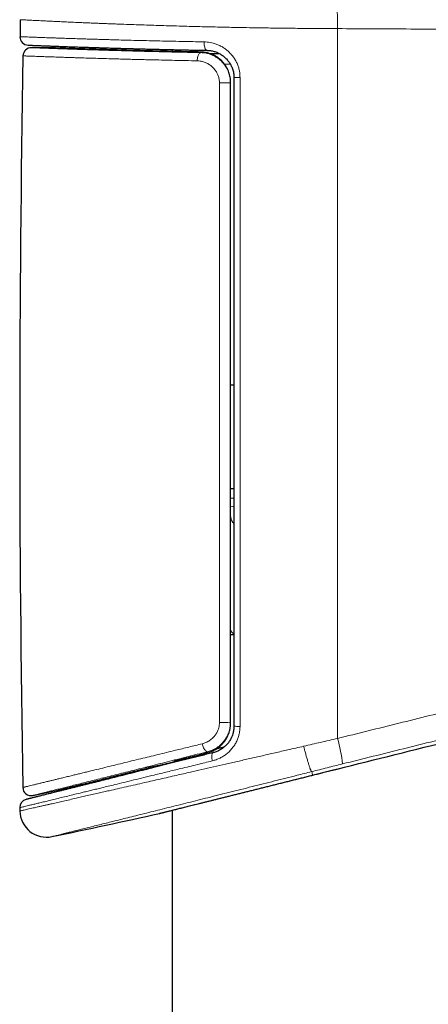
# Model space of a CAD drawing. Header units: millimetres. Extents: x 8 to 778, y 12 to 1829.
# Tile 322 of 335: x 649 to 673, y 1444 to 1504. Entities that reach past the tile are written whole.
import ezdxf

# ---------------------------------------------------------------- set-up
doc = ezdxf.new("R2010")
doc.units = ezdxf.units.MM

msp = doc.modelspace()

# ---------------------------------------------------------------- linework, layer by layer
at = {"color": 7, "linetype": 'Continuous', "lineweight": 30}
for p, q in [((648.612, 1503.503), (648.593, 1502.482)), ((650.679, 1501.823), (649.272, 1501.823)), ((651.304, 1501.803), (652.152, 1501.756)), ((654.74, 1501.674), (654.776, 1501.671)), ((657.725, 1501.705), (657.725, 1501.597)), ((659.96, 1501.473), (660.548, 1501.473)), ((661.225, 1481.573), (661.425, 1481.573)), ((661.425, 1475.329), (661.225, 1475.364)), ((661.425, 1475.311), (661.225, 1475.346)), ((661.223, 1474.796), (661.424, 1474.77)), ((661.425, 1466.573), (661.225, 1466.573)), ((660.611, 1459.796), (660.877, 1459.865)), ((659.013, 1459.256), (659.186, 1459.296)), ((657.169, 1458.789), (657.111, 1458.774)), ((657.725, 1458.927), (657.725, 1458.88)), ((657.725, 1456.041), (657.725, 1197.915))]:
    msp.add_line(p, q, dxfattribs=at)
at = {"color": 8, "linetype": 'Continuous', "lineweight": 0}
for p, q in [((650.298, 1501.821), (650.279, 1501.821)), ((654.13, 1501.69), (654.264, 1501.69)), ((659.437, 1501.562), (659.428, 1501.562)), ((661.215, 1500.824), (660.862, 1500.824)), ((661.424, 1474.266), (661.223, 1474.292)), ((657.825, 1458.991), (657.874, 1459.004)), ((659.06, 1459.301), (659.013, 1459.256)), ((659.843, 1459.498), (659.835, 1459.496)), ((666.085, 1458.356), (666.095, 1458.358)), ((666.148, 1458.146), (666.149, 1458.147)), ((666.746, 1458.296), (666.746, 1458.296))]:
    msp.add_line(p, q, dxfattribs=at)
at = {"color": 8, "linetype": 'Continuous', "lineweight": 0, "flags": 128}
for points in [[(667.634, 1502.967), (667.637, 1499.415), (667.64, 1495.864), (667.642, 1492.313), (667.644, 1488.761), (667.645, 1485.209), (667.646, 1481.658), (667.646, 1478.106), (667.646, 1474.554), (667.645, 1471.003), (667.643, 1467.451), (667.641, 1463.899), (667.638, 1460.348)], [(659.82, 1501.663), (659.802, 1501.666), (659.776, 1501.677), (659.752, 1501.697), (659.728, 1501.726), (659.707, 1501.763), (659.688, 1501.807), (659.671, 1501.857), (659.657, 1501.913), (659.647, 1501.974), (659.639, 1502.038), (659.636, 1502.105), (659.635, 1502.172)], [(650.762, 1501.806), (650.728, 1501.818), (650.686, 1501.823)], [(650.768, 1501.806), (650.736, 1501.817), (650.695, 1501.823)], [(651.303, 1501.786), (651.304, 1501.798), (651.304, 1501.803)], [(659.428, 1501.527), (659.4, 1501.52), (659.372, 1501.503), (659.345, 1501.478), (659.319, 1501.443), (659.296, 1501.401), (659.275, 1501.352), (659.257, 1501.297), (659.242, 1501.236), (659.231, 1501.172), (659.224, 1501.104), (659.22, 1501.036)], [(659.835, 1459.552), (659.808, 1459.553), (659.779, 1459.562), (659.75, 1459.58), (659.72, 1459.607), (659.69, 1459.641), (659.66, 1459.682), (659.632, 1459.73), (659.605, 1459.783), (659.58, 1459.841), (659.558, 1459.902), (659.539, 1459.966), (659.523, 1460.031)], [(660.183, 1459.496), (660.167, 1459.49), (660.146, 1459.472), (660.128, 1459.446), (660.114, 1459.411), (660.104, 1459.369), (660.097, 1459.319), (660.095, 1459.263), (660.096, 1459.203), (660.102, 1459.138), (660.112, 1459.071), (660.125, 1459.003)]]:
    msp.add_lwpolyline(points, dxfattribs=at)
at = {"color": 7, "linetype": 'Continuous', "lineweight": 30, "flags": 128}
msp.add_lwpolyline([(648.583, 1456.195), (648.583, 1456.17), (648.584, 1456.145), (648.584, 1456.12), (648.585, 1456.094), (648.585, 1456.069), (648.586, 1456.044), (648.586, 1456.019), (648.586, 1455.994)], dxfattribs=at)
at = {"color": 8, "linetype": 'Continuous', "lineweight": 0}
for centre, radius, start, end in [((659.639, 1503.358), 8.004, 357.19402, 8.44323), ((650.686, 1501.324), 0.499, 88.983, 90.00193), ((661.72, 1495.094), 4.946, 89.17823, 93.42375), ((660.764, 1489.358), 10.357, 87.44636, 91.15219), ((660.764, 1473.345), 12.031, 269.0093, 272.1972), ((661.721, 1466.842), 5.768, 267.06244, 270.70589), ((659.565, 1457.968), 8.417, 5.81672, 16.4236)]:
    msp.add_arc(centre, radius, start, end, dxfattribs=at)
at = {"color": 7, "linetype": 'Continuous', "lineweight": 30}
for centre, radius, start, end in [((649.092, 1502.473), 0.5, 178.93557, 267.76466), ((649.272, 1501.323), 0.5, 90, 178.98773), ((650.679, 1501.323), 0.5, 88.98299, 89.99264), ((1908.52, 1479.073), 1259.945, 178.987731, 180.98531), ((649.261, 1457.415), 0.5, 180.9321, 282.0426), ((567.724, 1853.234), 404.63, 281.64037, 281.8587), ((649.083, 1456.204), 0.5, 103.99624, 181.03171), ((650.186, 1456.023), 1.6, 181.05078, 281.72981), ((567.724, 1853.234), 407.28, 281.72816, 282.65642), ((656.85, 1456.338), 0.5, 282.81178, 283.98887)]:
    msp.add_arc(centre, radius, start, end, dxfattribs=at)
at = {"color": 8, "linetype": 'Continuous', "lineweight": 0}
for points, knots in [([(648.612, 1503.503), (648.614, 1503.503), (648.618, 1503.503), (648.651, 1503.501), (648.705, 1503.499), (648.78, 1503.495), (648.878, 1503.49), (648.997, 1503.483), (649.138, 1503.476), (649.295, 1503.468), (649.464, 1503.46), (649.643, 1503.451), (649.839, 1503.441), (650.077, 1503.43), (650.363, 1503.416), (650.706, 1503.4), (651.079, 1503.382), (651.483, 1503.364), (651.867, 1503.347), (652.221, 1503.331), (652.535, 1503.318), (652.862, 1503.304), (653.18, 1503.291), (653.488, 1503.279), (653.784, 1503.267), (654.087, 1503.255), (654.479, 1503.24), (654.969, 1503.222), (655.567, 1503.201), (656.167, 1503.181), (656.767, 1503.161), (657.364, 1503.143), (657.975, 1503.125), (658.562, 1503.108), (659.118, 1503.094), (659.641, 1503.081), (660.173, 1503.068), (660.682, 1503.057), (661.168, 1503.046), (661.714, 1503.036), (662.276, 1503.025), (662.855, 1503.015), (663.362, 1503.007), (663.873, 1503), (664.404, 1502.993), (664.955, 1502.987), (665.525, 1502.981), (666.097, 1502.976), (666.64, 1502.972), (667.153, 1502.969), (667.473, 1502.967), (667.634, 1502.967)], [0, 0, 0, 0, 0.021194, 0.042388, 0.063684, 0.08498, 0.106432, 0.127884, 0.149441, 0.170999, 0.190145, 0.209292, 0.228513, 0.247734, 0.273648, 0.299608, 0.325838, 0.352116, 0.378525, 0.396059, 0.413593, 0.431184, 0.448775, 0.463315, 0.477855, 0.492428, 0.507, 0.5332, 0.559448, 0.585827, 0.609788, 0.633749, 0.657857, 0.681965, 0.70145, 0.720934, 0.740498, 0.760061, 0.776477, 0.792904, 0.818401, 0.836034, 0.853667, 0.871358, 0.889049, 0.908536, 0.928022, 0.947588, 0.967154, 0.983571, 1, 1, 1, 1]), ([(667.634, 1502.967), (669.098, 1502.959), (672.028, 1502.945), (676.421, 1502.914), (680.813, 1502.877), (685.204, 1502.832), (688.608, 1502.793), (690.548, 1502.767), (691.025, 1502.76)], [0, 0, 0, 0, 0.187721, 0.375441, 0.563182, 0.750923, 0.938725, 1, 1, 1, 1]), ([(659.635, 1502.172), (659.407, 1502.176), (658.95, 1502.184), (658.278, 1502.198), (657.618, 1502.211), (656.969, 1502.226), (656.333, 1502.241), (655.712, 1502.256), (655.108, 1502.272), (654.577, 1502.286), (654.115, 1502.299), (653.739, 1502.31), (653.394, 1502.32), (653.078, 1502.329), (652.772, 1502.339), (652.413, 1502.35), (652.01, 1502.362), (651.573, 1502.377), (651.162, 1502.39), (650.813, 1502.402), (650.52, 1502.412), (650.289, 1502.42), (650.083, 1502.428), (649.901, 1502.434), (649.73, 1502.44), (649.538, 1502.447), (649.334, 1502.455), (649.131, 1502.462), (648.959, 1502.468), (648.822, 1502.474), (648.718, 1502.477), (648.646, 1502.48), (648.601, 1502.482), (648.595, 1502.482), (648.593, 1502.482)], [0, 0, 0, 0, 0.035323, 0.070708, 0.106376, 0.142107, 0.178289, 0.214536, 0.25108, 0.28769, 0.314173, 0.340681, 0.362931, 0.38518, 0.407491, 0.429802, 0.465983, 0.50223, 0.538772, 0.575381, 0.60187, 0.628384, 0.650639, 0.672894, 0.69521, 0.717526, 0.753716, 0.789972, 0.826524, 0.863143, 0.897219, 0.931351, 0.965647, 1, 1, 1, 1]), ([(661.791, 1500.039), (661.789, 1500.117), (661.784, 1500.272), (661.743, 1500.501), (661.679, 1500.724), (661.59, 1500.938), (661.479, 1501.141), (661.346, 1501.331), (661.192, 1501.507), (661.02, 1501.665), (660.831, 1501.806), (660.626, 1501.926), (660.408, 1502.024), (660.198, 1502.093), (660.001, 1502.138), (659.818, 1502.165), (659.696, 1502.17), (659.635, 1502.172)], [0, 0, 0, 0, 0.066897, 0.134028, 0.200936, 0.268156, 0.335596, 0.402834, 0.472005, 0.541389, 0.610583, 0.683157, 0.755943, 0.828541, 0.885662, 0.942873, 1, 1, 1, 1]), ([(659.428, 1501.527), (659.215, 1501.531), (658.787, 1501.539), (658.161, 1501.552), (657.547, 1501.566), (656.942, 1501.58), (656.351, 1501.595), (655.771, 1501.61), (655.21, 1501.625), (654.672, 1501.64), (654.157, 1501.655), (653.666, 1501.67), (653.197, 1501.685), (652.747, 1501.699), (652.318, 1501.713), (651.911, 1501.727), (651.53, 1501.74), (651.18, 1501.752), (650.862, 1501.763), (650.574, 1501.774), (650.313, 1501.784), (650.078, 1501.792), (649.87, 1501.8), (649.692, 1501.807), (649.544, 1501.812), (649.435, 1501.817), (649.359, 1501.82), (649.309, 1501.821), (649.277, 1501.823), (649.274, 1501.823), (649.272, 1501.823)], [0, 0, 0, 0, 0.035689, 0.071379, 0.107309, 0.14324, 0.179928, 0.216617, 0.253566, 0.290516, 0.326759, 0.363002, 0.399497, 0.435992, 0.47328, 0.510568, 0.54813, 0.585692, 0.621944, 0.658197, 0.694701, 0.731205, 0.768502, 0.805799, 0.843371, 0.880942, 0.910638, 0.940333, 0.970167, 1, 1, 1, 1]), ([(650.279, 1501.821), (650.277, 1501.821), (650.273, 1501.822), (650.292, 1501.822), (650.299, 1501.822)], [0, 0, 0, 0, 0.604028, 1, 1, 1, 1]), ([(654.264, 1501.69), (654.131, 1501.694), (653.864, 1501.701), (653.488, 1501.713), (653.128, 1501.724), (652.785, 1501.735), (652.46, 1501.746), (652.152, 1501.756), (651.867, 1501.765), (651.596, 1501.774), (651.342, 1501.783), (651.109, 1501.791), (650.902, 1501.799), (650.721, 1501.805), (650.566, 1501.811), (650.439, 1501.815), (650.34, 1501.819), (650.299, 1501.82), (650.279, 1501.821)], [0, 0, 0, 0, 0.058576, 0.117194, 0.175811, 0.234388, 0.29434, 0.354338, 0.414335, 0.474288, 0.539034, 0.603836, 0.668638, 0.733384, 0.800008, 0.866692, 0.933376, 1, 1, 1, 1]), ([(650.686, 1501.823), (650.681, 1501.823), (650.676, 1501.823), (650.679, 1501.823), (650.679, 1501.823)], [0, 0, 0, 0, 0.999032, 1, 1, 1, 1]), ([(659.428, 1501.562), (659.344, 1501.563), (659.062, 1501.568), (658.591, 1501.578), (658.018, 1501.59), (657.458, 1501.602), (656.922, 1501.615), (656.411, 1501.627), (655.926, 1501.64), (655.453, 1501.652), (654.995, 1501.665), (654.551, 1501.677), (654.271, 1501.686), (654.13, 1501.69)], [0, 0, 0, 0, 0.041645, 0.139948, 0.23825, 0.337192, 0.436134, 0.529477, 0.622854, 0.716197, 0.810786, 0.905411, 1, 1, 1, 1]), ([(659.428, 1501.562), (659.428, 1501.554), (659.428, 1501.543), (659.428, 1501.531), (659.428, 1501.527)], [0, 0, 0, 0, 0.634383, 1, 1, 1, 1]), ([(660.997, 1500.617), (660.983, 1500.644), (660.942, 1500.718), (660.862, 1500.833), (660.757, 1500.961), (660.64, 1501.079), (660.512, 1501.187), (660.373, 1501.284), (660.225, 1501.368), (660.071, 1501.437), (659.915, 1501.49), (659.756, 1501.529), (659.593, 1501.555), (659.483, 1501.559), (659.428, 1501.562)], [0, 0, 0, 0, 0.046735, 0.129368, 0.214139, 0.299637, 0.385985, 0.473065, 0.562431, 0.65257, 0.737787, 0.823641, 0.911484, 1, 1, 1, 1]), ([(661.225, 1499.705), (661.222, 1499.784), (661.217, 1499.925), (661.178, 1500.127), (661.125, 1500.309), (661.059, 1500.469), (660.985, 1500.609), (660.897, 1500.75), (660.783, 1500.898), (660.637, 1501.048), (660.476, 1501.18), (660.304, 1501.291), (660.122, 1501.382), (659.942, 1501.448), (659.766, 1501.492), (659.598, 1501.52), (659.485, 1501.524), (659.428, 1501.527)], [0, 0, 0, 0, 0.081422, 0.146752, 0.212273, 0.277609, 0.327392, 0.377176, 0.45059, 0.524256, 0.597685, 0.67006, 0.742657, 0.815043, 0.876652, 0.938388, 1, 1, 1, 1]), ([(648.772, 1501.332), (648.774, 1501.332), (648.778, 1501.332), (648.81, 1501.33), (648.861, 1501.328), (648.938, 1501.325), (649.047, 1501.321), (649.193, 1501.316), (649.371, 1501.309), (649.579, 1501.302), (649.82, 1501.293), (650.092, 1501.283), (650.396, 1501.273), (650.7, 1501.262), (650.994, 1501.252), (651.255, 1501.243), (651.513, 1501.235), (651.767, 1501.227), (652.031, 1501.218), (652.362, 1501.208), (652.768, 1501.195), (653.26, 1501.18), (653.779, 1501.165), (654.271, 1501.151), (654.727, 1501.138), (655.118, 1501.128), (655.495, 1501.118), (655.858, 1501.109), (656.228, 1501.1), (656.684, 1501.089), (657.231, 1501.076), (657.876, 1501.062), (658.538, 1501.049), (658.993, 1501.04), (659.22, 1501.036)], [0, 0, 0, 0, 0.029669, 0.059373, 0.08918, 0.119022, 0.155265, 0.191571, 0.228168, 0.264829, 0.301953, 0.339145, 0.37664, 0.414204, 0.441376, 0.468574, 0.491403, 0.514232, 0.537123, 0.560015, 0.597138, 0.634328, 0.671822, 0.709385, 0.736151, 0.762943, 0.785426, 0.807909, 0.830451, 0.852994, 0.889536, 0.926143, 0.963038, 1, 1, 1, 1]), ([(659.22, 1501.036), (659.283, 1501.032), (659.408, 1501.025), (659.568, 1500.987), (659.699, 1500.943), (659.801, 1500.898), (659.901, 1500.844), (659.996, 1500.782), (660.086, 1500.712), (660.17, 1500.635), (660.249, 1500.55), (660.318, 1500.46), (660.377, 1500.368), (660.442, 1500.248), (660.492, 1500.12), (660.527, 1499.987), (660.55, 1499.862), (660.553, 1499.77), (660.555, 1499.713)], [0, 0, 0, 0, 0.094607, 0.190741, 0.245322, 0.300215, 0.356118, 0.412386, 0.466508, 0.520994, 0.576677, 0.6328, 0.681607, 0.730737, 0.824707, 0.872884, 0.921418, 1, 1, 1, 1]), ([(661.792, 1461.074), (661.792, 1462.523), (661.792, 1465.419), (661.792, 1469.764), (661.793, 1474.109), (661.793, 1478.455), (661.793, 1482.801), (661.793, 1487.147), (661.792, 1491.493), (661.792, 1495.79), (661.792, 1498.639), (661.791, 1500.039)], [0, 0, 0, 0, 0.111507, 0.223018, 0.334528, 0.446043, 0.557573, 0.669104, 0.78064, 0.892177, 1, 1, 1, 1]), ([(660.555, 1499.713), (660.555, 1499.546), (660.556, 1497.975), (660.556, 1494.998), (660.556, 1490.782), (660.557, 1486.566), (660.557, 1482.349), (660.557, 1478.133), (660.557, 1473.916), (660.557, 1469.699), (660.556, 1465.498), (660.556, 1462.704), (660.556, 1461.315)], [0, 0, 0, 0, 0.013021, 0.122816, 0.232611, 0.342411, 0.452213, 0.56203, 0.671848, 0.781671, 0.891494, 1, 1, 1, 1]), ([(692.625, 1466.566), (691.632, 1466.319), (689.42, 1465.769), (685.989, 1464.915), (682.327, 1464.004), (678.659, 1463.091), (674.987, 1462.177), (671.313, 1461.263), (668.863, 1460.653), (667.638, 1460.348)], [0, 0, 0, 0, 0.119378, 0.265798, 0.412218, 0.559158, 0.706099, 0.853049, 1, 1, 1, 1]), ([(667.938, 1458.821), (669.161, 1459.126), (671.607, 1459.735), (675.274, 1460.648), (678.94, 1461.561), (682.297, 1462.397), (685.344, 1463.156), (688.385, 1463.913), (690.813, 1464.517), (692.327, 1464.894), (692.625, 1464.968)], [0, 0, 0, 0, 0.148469, 0.296946, 0.445422, 0.593904, 0.704844, 0.815783, 0.963716, 1, 1, 1, 1]), ([(666.746, 1458.296), (673.577, 1460.002), (682.204, 1462.157), (690.829, 1464.321), (692.625, 1464.771)], [0, 0, 0, 0, 0.7917294, 1, 1, 1, 1]), ([(660.556, 1461.315), (660.554, 1461.259), (660.549, 1461.146), (660.519, 1461), (660.48, 1460.879), (660.44, 1460.78), (660.392, 1460.685), (660.325, 1460.576), (660.235, 1460.459), (660.127, 1460.349), (660.019, 1460.262), (659.915, 1460.192), (659.805, 1460.131), (659.674, 1460.074), (659.578, 1460.047), (659.523, 1460.031)], [0, 0, 0, 0, 0.091612, 0.1850746, 0.2427107, 0.3007676, 0.3601134, 0.4198862, 0.5134532, 0.6085473, 0.6794591, 0.750947, 0.8241845, 0.8979951, 1, 1, 1, 1]), ([(659.835, 1459.552), (659.91, 1459.573), (660.037, 1459.61), (660.21, 1459.687), (660.357, 1459.768), (660.499, 1459.865), (660.646, 1459.987), (660.793, 1460.139), (660.913, 1460.3), (661.003, 1460.449), (661.067, 1460.579), (661.122, 1460.716), (661.174, 1460.884), (661.216, 1461.087), (661.222, 1461.244), (661.225, 1461.323)], [0, 0, 0, 0, 0.098764, 0.168229, 0.238248, 0.310062, 0.382516, 0.476023, 0.571031, 0.629692, 0.688735, 0.74899, 0.80967, 0.903982, 1, 1, 1, 1]), ([(660.125, 1459.003), (660.205, 1459.025), (660.364, 1459.07), (660.594, 1459.17), (660.813, 1459.294), (661.017, 1459.444), (661.205, 1459.618), (661.369, 1459.81), (661.507, 1460.018), (661.62, 1460.238), (661.701, 1460.456), (661.754, 1460.668), (661.786, 1460.87), (661.79, 1461.006), (661.792, 1461.074)], [0, 0, 0, 0, 0.089759, 0.179772, 0.2695, 0.358713, 0.448217, 0.537393, 0.621978, 0.706854, 0.791412, 0.860884, 0.930535, 1, 1, 1, 1]), ([(659.835, 1459.496), (659.867, 1459.505), (659.963, 1459.53), (660.119, 1459.588), (660.298, 1459.677), (660.464, 1459.783), (660.616, 1459.905), (660.752, 1460.04), (660.873, 1460.188), (660.961, 1460.318), (661.003, 1460.401), (661.016, 1460.428)], [0, 0, 0, 0, 0.066046, 0.195942, 0.326199, 0.456071, 0.578712, 0.701683, 0.824302, 0.944171, 1, 1, 1, 1]), ([(667.638, 1460.348), (667.469, 1460.31), (667.132, 1460.233), (666.624, 1460.116), (666.116, 1460), (665.777, 1459.921), (665.608, 1459.882)], [0, 0, 0, 0, 0.249531, 0.499249, 0.74953, 1, 1, 1, 1]), ([(648.586, 1455.994), (648.588, 1455.994), (648.592, 1455.995), (648.622, 1456.002), (648.669, 1456.013), (648.74, 1456.029), (648.837, 1456.051), (648.964, 1456.08), (649.118, 1456.115), (649.286, 1456.153), (649.462, 1456.193), (649.641, 1456.234), (649.837, 1456.278), (650.038, 1456.324), (650.24, 1456.37), (650.475, 1456.423), (650.76, 1456.488), (651.106, 1456.567), (651.475, 1456.651), (651.842, 1456.734), (652.201, 1456.816), (652.549, 1456.896), (652.911, 1456.978), (653.266, 1457.059), (653.612, 1457.138), (653.997, 1457.226), (654.448, 1457.328), (654.97, 1457.447), (655.51, 1457.571), (656.032, 1457.69), (656.53, 1457.803), (657.001, 1457.911), (657.482, 1458.021), (657.946, 1458.127), (658.39, 1458.228), (658.897, 1458.344), (659.498, 1458.482), (660.197, 1458.642), (660.912, 1458.805), (661.639, 1458.972), (662.38, 1459.142), (663.131, 1459.314), (663.893, 1459.489), (664.562, 1459.642), (665.134, 1459.773), (665.45, 1459.846), (665.608, 1459.882)], [0, 0, 0, 0, 0.0212045, 0.0424335, 0.063698, 0.0849861, 0.1097799, 0.1345737, 0.1595182, 0.1844626, 0.2046196, 0.2247766, 0.2450134, 0.2652502, 0.2822278, 0.2992172, 0.3246355, 0.3500538, 0.3756293, 0.4012048, 0.4218745, 0.4425442, 0.4632965, 0.4840488, 0.5014602, 0.5188836, 0.5443453, 0.569807, 0.5954193, 0.6210315, 0.6417214, 0.6624113, 0.6831801, 0.7039488, 0.7213686, 0.7387999, 0.7665736, 0.7944781, 0.8224296, 0.8506595, 0.8789377, 0.9074983, 0.9361086, 0.9648558, 0.9824221, 1, 1, 1, 1]), ([(648.764, 1457.407), (648.763, 1457.407), (648.761, 1457.406), (648.781, 1457.411), (648.819, 1457.42), (648.871, 1457.433), (648.928, 1457.447), (648.998, 1457.464), (649.094, 1457.487), (649.227, 1457.519), (649.398, 1457.561), (649.587, 1457.607), (649.79, 1457.656), (650.015, 1457.711), (650.238, 1457.765), (650.453, 1457.818), (650.655, 1457.867), (650.867, 1457.918), (651.103, 1457.976), (651.364, 1458.039), (651.637, 1458.106), (651.905, 1458.171), (652.167, 1458.235), (652.439, 1458.301), (652.777, 1458.384), (653.191, 1458.484), (653.688, 1458.606), (654.209, 1458.733), (654.743, 1458.863), (655.288, 1458.996), (655.818, 1459.125), (656.341, 1459.253), (656.854, 1459.378), (657.38, 1459.507), (657.867, 1459.626), (658.311, 1459.734), (658.71, 1459.832), (659.113, 1459.931), (659.386, 1459.997), (659.523, 1460.031)], [0, 0, 0, 0, 0.011768, 0.042394, 0.073021, 0.095139, 0.117256, 0.139437, 0.161618, 0.196061, 0.230563, 0.261023, 0.291484, 0.322107, 0.35273, 0.37484, 0.39695, 0.419121, 0.441292, 0.467305, 0.493342, 0.51519, 0.537039, 0.558945, 0.580851, 0.616354, 0.651917, 0.687755, 0.723654, 0.757746, 0.791889, 0.822003, 0.852116, 0.882371, 0.912627, 0.934444, 0.956261, 0.97813, 1, 1, 1, 1]), ([(665.608, 1459.882), (665.623, 1459.822), (665.647, 1459.729), (665.682, 1459.595), (665.712, 1459.48), (665.746, 1459.356), (665.78, 1459.235), (665.813, 1459.119), (665.845, 1459.009), (665.876, 1458.906), (665.906, 1458.809), (665.934, 1458.72), (665.961, 1458.64), (665.985, 1458.569), (666.008, 1458.507), (666.029, 1458.455), (666.047, 1458.414), (666.062, 1458.383), (666.075, 1458.362), (666.082, 1458.358), (666.085, 1458.356)], [0, 0, 0, 0, 0.076454, 0.117446, 0.171627, 0.226185, 0.28193, 0.338084, 0.392266, 0.446824, 0.502568, 0.558723, 0.612905, 0.667463, 0.723207, 0.779361, 0.833543, 0.888101, 0.943846, 1, 1, 1, 1]), ([(660.125, 1459.003), (659.976, 1458.967), (659.676, 1458.894), (659.213, 1458.78), (658.735, 1458.664), (658.269, 1458.55), (657.836, 1458.445), (657.435, 1458.347), (657.039, 1458.25), (656.567, 1458.135), (656.027, 1458.004), (655.423, 1457.857), (654.837, 1457.714), (654.324, 1457.589), (653.881, 1457.481), (653.523, 1457.394), (653.194, 1457.314), (652.893, 1457.241), (652.601, 1457.17), (652.259, 1457.087), (651.874, 1456.994), (651.456, 1456.892), (651.063, 1456.797), (650.699, 1456.708), (650.365, 1456.627), (650.06, 1456.553), (649.781, 1456.486), (649.529, 1456.424), (649.305, 1456.37), (649.109, 1456.323), (648.943, 1456.282), (648.81, 1456.25), (648.708, 1456.225), (648.635, 1456.208), (648.595, 1456.198), (648.578, 1456.194), (648.583, 1456.195), (648.583, 1456.195)], [0, 0, 0, 0, 0.022545, 0.045105, 0.070792, 0.096503, 0.118072, 0.139642, 0.161267, 0.182892, 0.217934, 0.253035, 0.288406, 0.323841, 0.348944, 0.374069, 0.39515, 0.416231, 0.437366, 0.458501, 0.492752, 0.527062, 0.561638, 0.596277, 0.629785, 0.66335, 0.697239, 0.731127, 0.765256, 0.799385, 0.833854, 0.868386, 0.901151, 0.93397, 0.966956, 0.999998, 1, 1, 1, 1]), ([(659.835, 1459.552), (659.628, 1459.5), (659.214, 1459.396), (658.607, 1459.243), (658.011, 1459.093), (657.424, 1458.946), (656.846, 1458.8), (656.278, 1458.658), (655.727, 1458.519), (655.193, 1458.386), (654.679, 1458.257), (654.185, 1458.133), (653.711, 1458.014), (653.253, 1457.899), (652.813, 1457.789), (652.392, 1457.683), (651.996, 1457.584), (651.63, 1457.492), (651.293, 1457.408), (650.985, 1457.331), (650.702, 1457.26), (650.443, 1457.195), (650.208, 1457.137), (649.999, 1457.084), (649.819, 1457.039), (649.67, 1457.002), (649.551, 1456.972), (649.46, 1456.95), (649.399, 1456.934), (649.365, 1456.926), (649.366, 1456.926), (649.366, 1456.926)], [0, 0, 0, 0, 0.0341264, 0.068278, 0.1024294, 0.1365555, 0.1715301, 0.2065325, 0.2415346, 0.2765088, 0.311314, 0.3461473, 0.3809802, 0.4157849, 0.4515455, 0.4873376, 0.5231293, 0.5588894, 0.5933317, 0.6278028, 0.6622737, 0.6967156, 0.7321334, 0.7675831, 0.8030327, 0.8384502, 0.8728776, 0.9073347, 0.9417917, 0.976219, 1, 1, 1, 1]), ([(657.111, 1458.774), (657.196, 1458.795), (657.451, 1458.859), (657.887, 1458.969), (658.369, 1459.09), (658.802, 1459.199), (659.058, 1459.263), (659.186, 1459.295)], [0, 0, 0, 0, 0.129936, 0.388394, 0.647327, 0.823589, 1, 1, 1, 1]), ([(657.825, 1458.991), (657.987, 1459.032), (658.309, 1459.113), (658.807, 1459.238), (659.315, 1459.366), (659.661, 1459.453), (659.835, 1459.496)], [0, 0, 0, 0, 0.24922, 0.498751, 0.749219, 1, 1, 1, 1]), ([(659.835, 1459.552), (659.835, 1459.545), (659.835, 1459.525), (659.835, 1459.508), (659.835, 1459.496)], [0, 0, 0, 0, 0.37897, 1, 1, 1, 1]), ([(666.095, 1458.358), (666.248, 1458.397), (666.555, 1458.474), (667.015, 1458.59), (667.477, 1458.706), (667.785, 1458.783), (667.938, 1458.821)], [0, 0, 0, 0, 0.2495363, 0.4992572, 0.7495352, 1, 1, 1, 1]), ([(666.085, 1458.356), (665.941, 1458.319), (665.651, 1458.246), (665.135, 1458.117), (664.538, 1457.966), (663.86, 1457.796), (663.186, 1457.627), (662.512, 1457.458), (661.841, 1457.289), (661.173, 1457.122), (660.514, 1456.956), (659.878, 1456.797), (659.267, 1456.644), (658.68, 1456.497), (658.105, 1456.353), (657.539, 1456.211), (656.985, 1456.073), (656.444, 1455.937), (655.918, 1455.806), (655.417, 1455.681), (654.942, 1455.562), (654.491, 1455.449), (654.06, 1455.342), (653.646, 1455.238), (653.252, 1455.14), (652.879, 1455.047), (652.529, 1454.96), (652.212, 1454.88), (651.925, 1454.809), (651.667, 1454.745), (651.433, 1454.686), (651.223, 1454.634), (651.039, 1454.588), (650.881, 1454.549), (650.75, 1454.516), (650.654, 1454.492), (650.587, 1454.476), (650.543, 1454.465), (650.519, 1454.458), (650.508, 1454.456), (650.511, 1454.457), (650.511, 1454.457)], [0, 0, 0, 0, 0.017651, 0.035302, 0.063144, 0.090987, 0.119012, 0.147037, 0.175642, 0.204246, 0.233053, 0.261859, 0.288915, 0.315971, 0.343202, 0.370433, 0.398218, 0.426004, 0.453984, 0.481964, 0.50892, 0.535876, 0.563014, 0.590153, 0.617875, 0.645597, 0.673523, 0.70145, 0.727706, 0.753961, 0.780666, 0.807394, 0.834122, 0.860826, 0.888022, 0.915218, 0.936362, 0.957506, 0.978745, 0.999984, 1, 1, 1, 1]), ([(656.961, 1455.85), (656.961, 1455.85), (656.963, 1455.851), (656.984, 1455.856), (657.023, 1455.866), (657.079, 1455.88), (657.151, 1455.898), (657.239, 1455.919), (657.34, 1455.945), (657.458, 1455.974), (657.591, 1456.007), (657.74, 1456.045), (657.906, 1456.086), (658.086, 1456.131), (658.281, 1456.179), (658.488, 1456.231), (658.707, 1456.286), (658.941, 1456.344), (659.189, 1456.406), (659.449, 1456.471), (659.724, 1456.539), (660.011, 1456.611), (660.31, 1456.685), (660.618, 1456.763), (660.937, 1456.842), (661.267, 1456.925), (661.608, 1457.01), (661.959, 1457.097), (662.319, 1457.187), (662.689, 1457.28), (663.061, 1457.373), (663.432, 1457.466), (663.804, 1457.559), (664.183, 1457.654), (664.567, 1457.75), (664.956, 1457.847), (665.349, 1457.946), (665.747, 1458.045), (666.014, 1458.112), (666.148, 1458.146)], [0, 0, 0, 0, 0.0217623, 0.0488115, 0.0758608, 0.1032856, 0.1307617, 0.1570007, 0.1832843, 0.2099145, 0.2365448, 0.2633614, 0.2901781, 0.3173517, 0.3445736, 0.3711086, 0.3976879, 0.4246088, 0.4515298, 0.4786338, 0.5057379, 0.5331921, 0.5606932, 0.5878999, 0.6151516, 0.6427508, 0.67035, 0.6981354, 0.7259208, 0.7540624, 0.7822519, 0.8090265, 0.835842, 0.8629731, 0.8901043, 0.9174049, 0.9447055, 0.9723308, 1, 1, 1, 1]), ([(666.148, 1458.146), (666.248, 1458.171), (666.447, 1458.221), (666.646, 1458.271), (666.746, 1458.296)], [0, 0, 0, 0, 0.4997789, 1, 1, 1, 1])]:
    msp.add_open_spline(points, degree=3, knots=knots, dxfattribs=at)
at = {"color": 7, "linetype": 'Continuous', "lineweight": 30}
for points, knots in [([(649.073, 1501.973), (649.073, 1501.973), (649.074, 1501.973), (649.08, 1501.973), (649.094, 1501.972), (649.116, 1501.972), (649.146, 1501.97), (649.185, 1501.969), (649.231, 1501.967), (649.285, 1501.965), (649.346, 1501.963), (649.416, 1501.96), (649.493, 1501.957), (649.577, 1501.954), (649.669, 1501.95), (649.768, 1501.947), (649.875, 1501.943), (649.99, 1501.938), (650.112, 1501.934), (650.241, 1501.929), (650.378, 1501.924), (650.522, 1501.919), (650.674, 1501.913), (650.833, 1501.907), (650.999, 1501.901), (651.172, 1501.895), (651.351, 1501.889), (651.538, 1501.883), (651.731, 1501.876), (651.931, 1501.869), (652.138, 1501.862), (652.351, 1501.855), (652.571, 1501.848), (652.796, 1501.841), (653.027, 1501.833), (653.264, 1501.826), (653.508, 1501.818), (653.758, 1501.81), (654.015, 1501.803), (654.277, 1501.795), (654.544, 1501.787), (654.817, 1501.779), (655.095, 1501.772), (655.377, 1501.764), (655.664, 1501.756), (655.956, 1501.748), (656.254, 1501.741), (656.555, 1501.733), (656.861, 1501.726), (657.171, 1501.718), (657.486, 1501.711), (657.804, 1501.704), (658.128, 1501.697), (658.456, 1501.69), (658.787, 1501.683), (659.121, 1501.676), (659.458, 1501.67), (659.691, 1501.665), (659.813, 1501.663), (659.82, 1501.663)], [0, 0, 0, 0, 0.009508, 0.025594, 0.042845, 0.060683, 0.078632, 0.096685, 0.114797, 0.132938, 0.151079, 0.169186, 0.187234, 0.2052, 0.223065, 0.241053, 0.259095, 0.277112, 0.295115, 0.313115, 0.331124, 0.34915, 0.367205, 0.385302, 0.403437, 0.421415, 0.43942, 0.457463, 0.475532, 0.493615, 0.511697, 0.529763, 0.547799, 0.565793, 0.583758, 0.601749, 0.619792, 0.637872, 0.655977, 0.674094, 0.692209, 0.710307, 0.728375, 0.746401, 0.764358, 0.782427, 0.800471, 0.818488, 0.836491, 0.854491, 0.872499, 0.890524, 0.908579, 0.926677, 0.944833, 0.962773, 0.980793, 0.998881, 1, 1, 1, 1]), ([(654.306, 1501.689), (654.246, 1501.691), (654.107, 1501.695), (653.896, 1501.701), (653.673, 1501.708), (653.457, 1501.714), (653.248, 1501.721), (653.046, 1501.727), (652.85, 1501.733), (652.66, 1501.739), (652.477, 1501.745), (652.301, 1501.751), (652.131, 1501.757), (651.968, 1501.762), (651.811, 1501.767), (651.661, 1501.773), (651.517, 1501.778), (651.381, 1501.782), (651.253, 1501.787), (651.132, 1501.791), (651.02, 1501.795), (650.915, 1501.799), (650.818, 1501.802), (650.728, 1501.805), (650.647, 1501.808), (650.572, 1501.811), (650.506, 1501.813), (650.447, 1501.815), (650.396, 1501.817), (650.352, 1501.819), (650.319, 1501.82), (650.304, 1501.821), (650.298, 1501.821)], [0, 0, 0, 0, 0.026004, 0.060119, 0.09412, 0.128029, 0.161872, 0.195674, 0.229459, 0.263252, 0.29707, 0.330937, 0.364878, 0.398919, 0.433084, 0.467397, 0.501815, 0.536137, 0.570297, 0.604331, 0.638264, 0.67212, 0.705925, 0.739703, 0.77348, 0.807275, 0.841111, 0.875014, 0.909011, 0.943132, 0.977412, 1, 1, 1, 1]), ([(650.299, 1501.822), (650.303, 1501.822), (650.315, 1501.822), (650.364, 1501.822), (650.446, 1501.823), (650.553, 1501.823), (650.641, 1501.823), (650.686, 1501.823)], [0, 0, 0, 0, 0.083967, 0.308813, 0.540171, 0.766743, 1, 1, 1, 1]), ([(650.695, 1501.823), (650.717, 1501.822), (650.785, 1501.821), (650.91, 1501.819), (651.018, 1501.817), (651.074, 1501.816)], [0, 0, 0, 0, 0.192701, 0.590583, 1, 1, 1, 1]), ([(651.074, 1501.816), (651.111, 1501.814), (651.187, 1501.81), (651.265, 1501.805), (651.304, 1501.803)], [0, 0, 0, 0, 0.496631, 1, 1, 1, 1]), ([(659.436, 1501.562), (659.411, 1501.562), (659.279, 1501.565), (659.042, 1501.569), (658.726, 1501.576), (658.414, 1501.582), (658.105, 1501.588), (657.8, 1501.595), (657.498, 1501.602), (657.199, 1501.609), (656.904, 1501.616), (656.613, 1501.623), (656.327, 1501.63), (656.048, 1501.637), (655.774, 1501.644), (655.506, 1501.651), (655.245, 1501.658), (654.989, 1501.665), (654.738, 1501.672), (654.494, 1501.679), (654.305, 1501.685), (654.199, 1501.688), (654.171, 1501.689)], [0, 0, 0, 0, 0.0124, 0.065852, 0.119326, 0.172854, 0.226474, 0.280226, 0.334148, 0.38828, 0.442658, 0.497097, 0.55134, 0.605359, 0.659193, 0.71288, 0.76646, 0.819973, 0.873455, 0.926948, 0.980477, 1, 1, 1, 1]), ([(654.438, 1501.681), (654.381, 1501.685), (654.323, 1501.689), (654.266, 1501.69), (654.264, 1501.69)], [0, 0, 0, 0, 0.972995, 1, 1, 1, 1]), ([(654.74, 1501.676), (654.666, 1501.678), (654.518, 1501.683), (654.376, 1501.687), (654.305, 1501.689)], [0, 0, 0, 0, 0.5057457, 1, 1, 1, 1]), ([(660.999, 1500.616), (660.982, 1500.645), (660.946, 1500.708), (660.884, 1500.801), (660.812, 1500.895), (660.734, 1500.984), (660.651, 1501.068), (660.563, 1501.145), (660.47, 1501.216), (660.374, 1501.282), (660.273, 1501.341), (660.168, 1501.394), (660.059, 1501.44), (659.948, 1501.479), (659.834, 1501.511), (659.718, 1501.535), (659.6, 1501.552), (659.511, 1501.56), (659.462, 1501.56), (659.452, 1501.56)], [0, 0, 0, 0, 0.051361, 0.112129, 0.173258, 0.234656, 0.296216, 0.357383, 0.417921, 0.479511, 0.541355, 0.603511, 0.66602, 0.728901, 0.792156, 0.855769, 0.919703, 0.983908, 1, 1, 1, 1]), ([(659.82, 1501.662), (659.829, 1501.663), (659.875, 1501.663), (659.958, 1501.656), (660.069, 1501.641), (660.178, 1501.617), (660.286, 1501.587), (660.391, 1501.549), (660.493, 1501.504), (660.593, 1501.452), (660.689, 1501.394), (660.78, 1501.329), (660.866, 1501.259), (660.946, 1501.184), (661.021, 1501.104), (661.09, 1501.018), (661.155, 1500.928), (661.213, 1500.832), (661.25, 1500.764), (661.267, 1500.726), (661.268, 1500.723)], [0, 0, 0, 0, 0.015447, 0.080616, 0.14553, 0.209699, 0.272778, 0.335593, 0.398346, 0.460732, 0.522517, 0.583491, 0.643486, 0.702407, 0.760672, 0.819043, 0.877678, 0.936293, 0.994539, 1, 1, 1, 1]), ([(661.225, 1499.741), (661.222, 1499.818), (661.218, 1499.945), (661.187, 1500.121), (661.149, 1500.269), (661.097, 1500.415), (661.046, 1500.531), (661.009, 1500.597), (660.997, 1500.617)], [0, 0, 0, 0, 0.251015, 0.415967, 0.582171, 0.752303, 0.92378, 1, 1, 1, 1]), ([(661.269, 1500.722), (661.276, 1500.707), (661.303, 1500.652), (661.339, 1500.554), (661.378, 1500.428), (661.404, 1500.299), (661.422, 1500.166), (661.424, 1500.076), (661.425, 1500.031)], [0, 0, 0, 0, 0.069419, 0.259286, 0.441028, 0.625468, 0.811295, 1, 1, 1, 1]), ([(661.425, 1500.031), (661.425, 1498.631), (661.425, 1495.784), (661.425, 1491.489), (661.425, 1487.145), (661.425, 1482.802), (661.425, 1478.458), (661.425, 1474.114), (661.425, 1469.77), (661.425, 1465.426), (661.425, 1462.53), (661.425, 1461.081)], [0, 0, 0, 0, 0.107823, 0.21933, 0.330839, 0.442352, 0.553866, 0.665396, 0.776927, 0.888463, 1, 1, 1, 1]), ([(661.225, 1499.705), (661.225, 1499.706), (661.225, 1499.718), (661.225, 1499.73), (661.225, 1499.741), (661.225, 1499.741)], [0, 0, 0, 0, 0.094428, 0.952085, 1, 1, 1, 1]), ([(661.225, 1461.323), (661.225, 1462.711), (661.225, 1465.524), (661.225, 1469.764), (661.225, 1474.041), (661.225, 1478.317), (661.225, 1482.595), (661.225, 1486.872), (661.225, 1491.15), (661.225, 1495.428), (661.225, 1498.279), (661.225, 1499.705)], [0, 0, 0, 0, 0.108506, 0.219928, 0.33135, 0.442778, 0.554206, 0.665652, 0.777097, 0.888549, 1, 1, 1, 1]), ([(661.425, 1473.261), (661.406, 1473.28), (661.368, 1473.319), (661.321, 1473.387), (661.282, 1473.46), (661.255, 1473.532), (661.238, 1473.6), (661.227, 1473.663), (661.226, 1473.709), (661.225, 1473.733)], [0, 0, 0, 0, 0.16603, 0.330757, 0.49589, 0.660078, 0.769011, 0.877778, 1, 1, 1, 1]), ([(661.225, 1466.852), (661.237, 1466.827), (661.262, 1466.776), (661.313, 1466.717), (661.367, 1466.674), (661.408, 1466.656), (661.425, 1466.649)], [0, 0, 0, 0, 0.2709586, 0.542003, 0.8118277, 1, 1, 1, 1]), ([(666.746, 1458.296), (671.387, 1459.455), (680.014, 1461.611), (688.639, 1463.772), (692.625, 1464.77)], [0, 0, 0, 0, 0.537907, 1, 1, 1, 1]), ([(661.016, 1460.428), (661.032, 1460.458), (661.078, 1460.543), (661.136, 1460.695), (661.187, 1460.881), (661.219, 1461.073), (661.223, 1461.202), (661.225, 1461.267)], [0, 0, 0, 0, 0.117433, 0.336064, 0.557157, 0.778927, 1, 1, 1, 1]), ([(661.225, 1461.267), (661.225, 1461.272), (661.225, 1461.289), (661.225, 1461.308), (661.225, 1461.321), (661.225, 1461.323)], [0, 0, 0, 0, 0.306635, 0.929138, 1, 1, 1, 1]), ([(661.425, 1461.081), (661.424, 1461.043), (661.423, 1460.966), (661.41, 1460.85), (661.389, 1460.735), (661.357, 1460.614), (661.325, 1460.515), (661.298, 1460.455), (661.29, 1460.438)], [0, 0, 0, 0, 0.173353, 0.346709, 0.524185, 0.701664, 0.912456, 1, 1, 1, 1]), ([(659.947, 1459.529), (659.947, 1459.529), (659.986, 1459.54), (660.061, 1459.568), (660.172, 1459.615), (660.279, 1459.669), (660.382, 1459.73), (660.481, 1459.798), (660.575, 1459.872), (660.663, 1459.951), (660.747, 1460.036), (660.824, 1460.126), (660.895, 1460.221), (660.959, 1460.32), (661, 1460.389), (661.018, 1460.427), (661.018, 1460.428)], [0, 0, 0, 0, 0.000343, 0.085674, 0.170751, 0.255465, 0.339736, 0.423512, 0.506774, 0.589532, 0.67183, 0.753996, 0.834485, 0.915663, 0.997113, 1, 1, 1, 1]), ([(661.289, 1460.436), (661.281, 1460.417), (661.258, 1460.363), (661.213, 1460.279), (661.155, 1460.184), (661.092, 1460.095), (661.023, 1460.01), (660.949, 1459.93), (660.869, 1459.856), (660.784, 1459.786), (660.693, 1459.721), (660.599, 1459.663), (660.501, 1459.611), (660.401, 1459.566), (660.298, 1459.529), (660.225, 1459.506), (660.186, 1459.497), (660.183, 1459.496)], [0, 0, 0, 0, 0.0410105, 0.1118614, 0.182985, 0.2540506, 0.3247018, 0.3956594, 0.467832, 0.5410881, 0.6152427, 0.6900629, 0.7652797, 0.8406043, 0.9161405, 0.9931498, 1, 1, 1, 1]), ([(660.359, 1459.718), (660.413, 1459.737), (660.496, 1459.766), (660.581, 1459.788), (660.611, 1459.796)], [0, 0, 0, 0, 0.648367, 1, 1, 1, 1]), ([(660.183, 1459.496), (660.169, 1459.493), (660.039, 1459.46), (659.795, 1459.399), (659.453, 1459.313), (659.115, 1459.228), (658.78, 1459.144), (658.45, 1459.061), (658.123, 1458.979), (657.799, 1458.898), (657.48, 1458.818), (657.165, 1458.739), (656.854, 1458.661), (656.547, 1458.584), (656.245, 1458.509), (655.947, 1458.434), (655.654, 1458.361), (655.365, 1458.289), (655.082, 1458.218), (654.803, 1458.148), (654.53, 1458.08), (654.263, 1458.013), (654.001, 1457.947), (653.746, 1457.883), (653.496, 1457.821), (653.252, 1457.76), (653.014, 1457.7), (652.782, 1457.643), (652.556, 1457.586), (652.336, 1457.531), (652.122, 1457.478), (651.914, 1457.426), (651.713, 1457.376), (651.519, 1457.327), (651.331, 1457.28), (651.15, 1457.235), (650.975, 1457.191), (650.806, 1457.149), (650.645, 1457.109), (650.491, 1457.071), (650.345, 1457.034), (650.207, 1457), (650.075, 1456.967), (649.95, 1456.936), (649.833, 1456.906), (649.722, 1456.879), (649.619, 1456.853), (649.523, 1456.829), (649.435, 1456.807), (649.354, 1456.787), (649.281, 1456.769), (649.215, 1456.752), (649.157, 1456.738), (649.106, 1456.725), (649.063, 1456.714), (649.027, 1456.706), (648.999, 1456.699), (648.979, 1456.693), (648.966, 1456.69), (648.962, 1456.689), (648.962, 1456.689), (648.962, 1456.689)], [0, 0, 0, 0, 0.002176, 0.020067, 0.037979, 0.055812, 0.0736, 0.091381, 0.109153, 0.126914, 0.144661, 0.162394, 0.180108, 0.197807, 0.215485, 0.233157, 0.250849, 0.26855, 0.286245, 0.30392, 0.321562, 0.339162, 0.356706, 0.374187, 0.39173, 0.409227, 0.426689, 0.444128, 0.461555, 0.478982, 0.496418, 0.513874, 0.531372, 0.548683, 0.566041, 0.583454, 0.600894, 0.618331, 0.635731, 0.653066, 0.670308, 0.68744, 0.70461, 0.721889, 0.739133, 0.756352, 0.773558, 0.790765, 0.807981, 0.825216, 0.842483, 0.859704, 0.876832, 0.893996, 0.911184, 0.928386, 0.945587, 0.962773, 0.979932, 0.996139, 1, 1, 1, 1]), ([(657.17, 1458.788), (657.197, 1458.795), (657.312, 1458.824), (657.52, 1458.876), (657.792, 1458.944), (658.07, 1459.014), (658.352, 1459.085), (658.64, 1459.157), (658.932, 1459.231), (659.139, 1459.283), (659.25, 1459.311), (659.262, 1459.314)], [0, 0, 0, 0, 0.042127, 0.175876, 0.309986, 0.444424, 0.579155, 0.714142, 0.849346, 0.984732, 1, 1, 1, 1]), ([(659.012, 1459.255), (658.963, 1459.244), (658.865, 1459.221), (658.718, 1459.188), (658.572, 1459.155), (658.374, 1459.111), (658.128, 1459.057), (657.929, 1459.014), (657.829, 1458.992), (657.825, 1458.991)], [0, 0, 0, 0, 0.120331, 0.240757, 0.363322, 0.48591, 0.738759, 0.992129, 1, 1, 1, 1]), ([(657.874, 1459.003), (657.905, 1459.011), (658.034, 1459.043), (658.264, 1459.101), (658.565, 1459.177), (658.872, 1459.254), (659.182, 1459.332), (659.499, 1459.411), (659.719, 1459.467), (659.835, 1459.496), (659.843, 1459.498)], [0, 0, 0, 0, 0.0496192, 0.2047805, 0.3603142, 0.5163246, 0.6729158, 0.830192, 0.9882572, 1, 1, 1, 1]), ([(659.186, 1459.295), (659.266, 1459.315), (659.427, 1459.356), (659.633, 1459.422), (659.758, 1459.47), (659.806, 1459.489)], [0, 0, 0, 0, 0.3816, 0.764364, 1, 1, 1, 1]), ([(650.875, 1457.24), (650.875, 1457.24), (650.871, 1457.239), (650.886, 1457.242), (650.922, 1457.251), (650.987, 1457.268), (651.077, 1457.29), (651.195, 1457.32), (651.339, 1457.356), (651.51, 1457.398), (651.707, 1457.448), (651.927, 1457.503), (652.171, 1457.564), (652.44, 1457.631), (652.735, 1457.705), (653.055, 1457.784), (653.401, 1457.871), (653.77, 1457.963), (654.172, 1458.064), (654.608, 1458.173), (655.078, 1458.291), (655.571, 1458.414), (655.919, 1458.501), (656.093, 1458.545)], [0, 0, 0, 0, 0.0000153, 0.0477395, 0.0955461, 0.1437363, 0.1920111, 0.2408947, 0.2898662, 0.3392358, 0.3886953, 0.4371779, 0.4857448, 0.5347019, 0.583745, 0.6334051, 0.683154, 0.7333047, 0.7835455, 0.8373833, 0.8914416, 0.9456101, 1, 1, 1, 1]), ([(657.111, 1458.774), (656.855, 1458.716), (656.515, 1458.639), (656.176, 1458.563), (656.093, 1458.545)], [0, 0, 0, 0, 0.754992, 1, 1, 1, 1]), ([(656.971, 1455.853), (656.971, 1455.853), (656.972, 1455.853), (656.979, 1455.855), (656.994, 1455.858), (657.017, 1455.864), (657.048, 1455.872), (657.086, 1455.881), (657.132, 1455.893), (657.185, 1455.906), (657.246, 1455.921), (657.314, 1455.938), (657.39, 1455.957), (657.472, 1455.978), (657.562, 1456), (657.659, 1456.024), (657.764, 1456.05), (657.875, 1456.078), (657.994, 1456.108), (658.119, 1456.139), (658.252, 1456.172), (658.39, 1456.206), (658.536, 1456.243), (658.688, 1456.281), (658.847, 1456.32), (659.012, 1456.361), (659.183, 1456.404), (659.359, 1456.448), (659.541, 1456.493), (659.729, 1456.54), (659.923, 1456.589), (660.124, 1456.639), (660.329, 1456.69), (660.54, 1456.743), (660.756, 1456.797), (660.975, 1456.851), (661.198, 1456.907), (661.425, 1456.964), (661.658, 1457.022), (661.895, 1457.081), (662.136, 1457.142), (662.382, 1457.203), (662.632, 1457.265), (662.885, 1457.329), (663.142, 1457.393), (663.401, 1457.458), (663.663, 1457.523), (663.928, 1457.59), (664.195, 1457.656), (664.463, 1457.724), (664.732, 1457.791), (665.003, 1457.859), (665.275, 1457.927), (665.548, 1457.995), (665.823, 1458.064), (666.023, 1458.114), (666.132, 1458.142), (666.149, 1458.146)], [0, 0, 0, 0, 0.009569, 0.027758, 0.045993, 0.064257, 0.082543, 0.100842, 0.119142, 0.137433, 0.155706, 0.173919, 0.192226, 0.210496, 0.228753, 0.247019, 0.265309, 0.283645, 0.302051, 0.320539, 0.3389, 0.357291, 0.375756, 0.394273, 0.41282, 0.431373, 0.449903, 0.46839, 0.486871, 0.505415, 0.524072, 0.542809, 0.561591, 0.580383, 0.599136, 0.617814, 0.636418, 0.655075, 0.673806, 0.692605, 0.711466, 0.730381, 0.749343, 0.768343, 0.787371, 0.80642, 0.82548, 0.844539, 0.863586, 0.882612, 0.901608, 0.920564, 0.939491, 0.958431, 0.977471, 0.996599, 1, 1, 1, 1]), ([(666.149, 1458.146), (666.241, 1458.169), (666.425, 1458.215), (666.625, 1458.265), (666.732, 1458.292), (666.746, 1458.295)], [0, 0, 0, 0, 0.463418, 0.926974, 1, 1, 1, 1])]:
    msp.add_open_spline(points, degree=3, knots=knots, dxfattribs=at)
at = {"color": 8, "linetype": 'Continuous', "lineweight": 0}
msp.add_open_spline([(666.095, 1458.358), (666.106, 1458.316), (666.127, 1458.231), (666.141, 1458.174), (666.148, 1458.146)], degree=3, dxfattribs=at)

doc.saveas('drawing.dxf')
